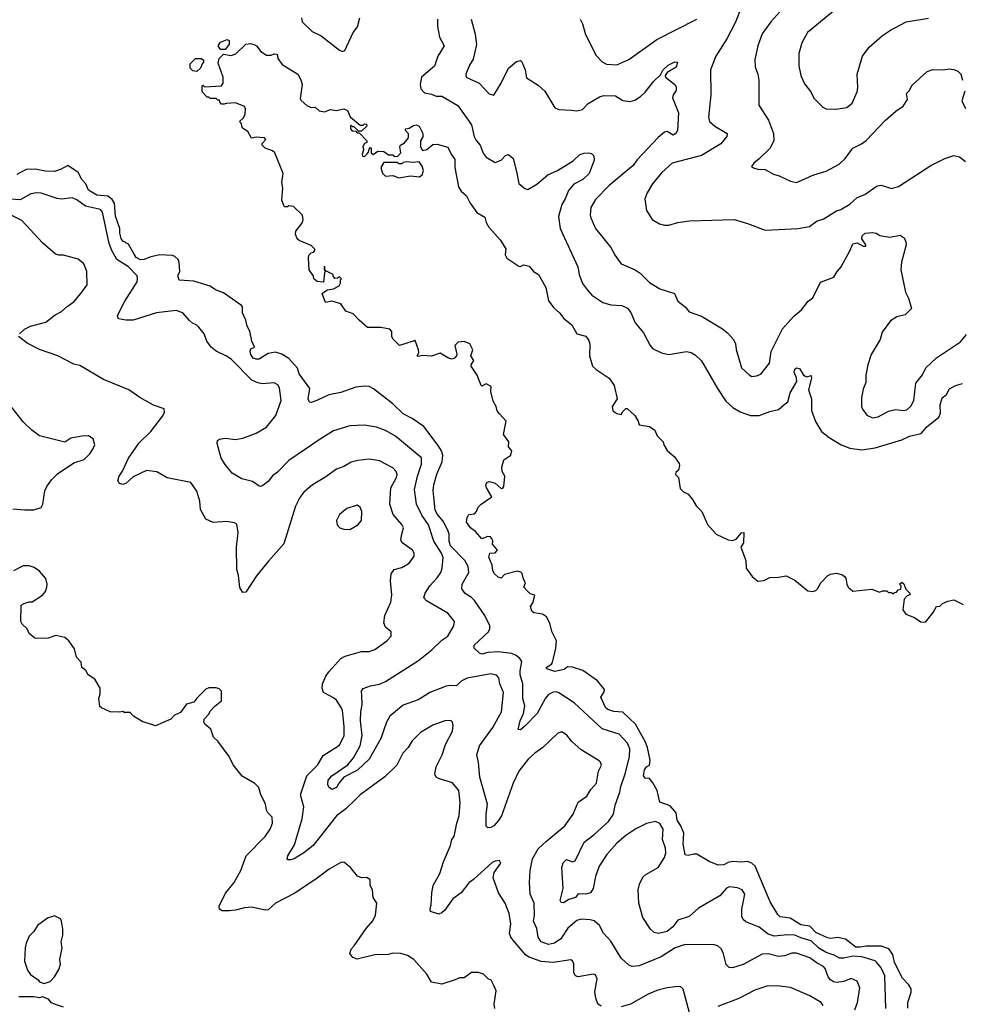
# Model space of a CAD drawing. Extents: x 1678431 to 1860718, y 384618 to 522882.
# Tile 456 of 473: x 1808341 to 1814693, y 487573 to 494212. Entities that reach past the tile are written whole.
import ezdxf

# ---------------------------------------------------------------- set-up
doc = ezdxf.new("R2010")
doc.units = 0

msp = doc.modelspace()

# ---------------------------------------------------------------- linework, layer by layer
at = {"layer": '0CON10XD'}
for points in [[(1813203.3, 494293.3), (1813165.5, 494195), (1813107.1, 494082.9), (1813032.2, 493965), (1812996.7, 493875), (1812998.1, 493705), (1812982.9, 493555), (1812989.2, 493525), (1813026.2, 493495), (1813109.2, 493445), (1813105.8, 493425), (1813065, 493374.4), (1812935, 493295.6), (1812738, 493245), (1812665, 493179.2), (1812604.2, 493105), (1812568.8, 493045), (1812554, 493005), (1812563.8, 492925), (1812603.8, 492865), (1812653.3, 492835), (1812685, 492827.1), (1812715, 492827.5), (1812775, 492844.3), (1812855, 492855.6), (1813155, 492864), (1813245, 492838.8), (1813365, 492792), (1813585.8, 492804.2), (1813662.7, 492817.3), (1813715, 492856), (1813755, 492868), (1813845, 492924), (1813875, 492932.9), (1813935, 492968), (1813985, 493013.3), (1814035, 493034.3), (1814118.3, 493091.7), (1814147.2, 493097.2), (1814215, 493074), (1814263, 493087), (1814481.7, 493228.3), (1814575, 493276), (1814635, 493296), (1814675, 493288), (1814715, 493256.2)], [(1813463.9, 494266.1), (1813402.4, 494197.6), (1813345, 494116.2), (1813314.3, 494035), (1813294.1, 493944.1), (1813296, 493895), (1813314.3, 493845), (1813321.4, 493805), (1813322.5, 493635), (1813385.8, 493535), (1813420.8, 493445), (1813422, 493395), (1813395.6, 493344.4), (1813325, 493273.3), (1813287.5, 493245), (1813272.5, 493222.5), (1813285, 493212.5), (1813315, 493203.8), (1813365, 493202), (1813420.9, 493170.9), (1813459.7, 493159.7), (1813535, 493122.9), (1813575.8, 493114.2), (1813693.4, 493166.6), (1813775, 493190), (1813862.1, 493237.9), (1813904.2, 493275)], [(1813825, 494270), (1813649.2, 494125), (1813611.4, 494055), (1813590.8, 493985), (1813590.3, 493900.3), (1813604, 493835), (1813628.8, 493778.8), (1813671.2, 493725), (1813693.2, 493683.2), (1813753, 493623), (1813775, 493612), (1813841.7, 493608.3), (1813915, 493620.8), (1813951.7, 493648.3), (1813984.4, 493725.6), (1813989.4, 493755), (1813984.4, 493845), (1814019.2, 493965), (1814065, 494026), (1814154.6, 494105.4), (1814207.9, 494142.1), (1814315, 494197.5), (1814465, 494222.9)], [(1810240.8, 494225), (1810245, 494197.5), (1810312.7, 494132.7), (1810372.3, 494102.3), (1810495, 494006.7), (1810515, 493996.7), (1810532.5, 494005), (1810588.8, 494125), (1810616.8, 494163.2), (1810633.3, 494225)], [(1811156.2, 494215), (1811156, 494165), (1811170.8, 494095), (1811201.2, 494035), (1811158.9, 493965), (1811135, 493898), (1811048.9, 493825), (1811039.2, 493775), (1811044.3, 493745), (1811068.1, 493718.1), (1811115, 493710), (1811147, 493697), (1811185, 493695.5), (1811292.7, 493632.7), (1811385, 493503.8), (1811403.4, 493423.4), (1811416.8, 493396.8), (1811444.2, 493365), (1811465, 493311.2), (1811485, 493284), (1811545, 493248), (1811585, 493264), (1811615, 493296.2), (1811635, 493302), (1811665.7, 493275), (1811687.9, 493187.9), (1811705, 493106.7), (1811743.9, 493073.9), (1811765, 493066.2), (1811825, 493102), (1811898.8, 493165), (1811964.5, 493195.5), (1812069.7, 493260.3), (1812115, 493302.5), (1812145, 493312.5), (1812175, 493314.2), (1812195, 493310.8), (1812210.8, 493295), (1812212.5, 493265), (1812178.9, 493175), (1812135, 493135.6), (1812075, 493102.5), (1812038.6, 493061.4), (1812017.5, 493005), (1811993.5, 492966.5), (1811971.9, 492885), (1811982.2, 492805), (1812102.2, 492545), (1812110.5, 492495), (1812133.8, 492433.8), (1812167.9, 492387.9), (1812195.5, 492355.5), (1812271.2, 492305), (1812325, 492288.6), (1812397.5, 492285), (1812437.5, 492267.5), (1812458.2, 492238.2), (1812487.5, 492167.5), (1812545, 492100.8), (1812590, 492015), (1812606.2, 491995), (1812666.5, 491966.5), (1812715, 491955.5), (1812835, 491974.4), (1812865, 491967.1), (1812895, 491949.4), (1812935, 491912), (1813043.1, 491725), (1813100.2, 491640.2), (1813147.6, 491597.6), (1813195, 491567.5), (1813265, 491543.3), (1813325, 491543.8), (1813395, 491570), (1813455, 491583.8), (1813499.1, 491620.9), (1813517.1, 491635), (1813532.8, 491697.2), (1813577.5, 491772.5), (1813576.2, 491796.2), (1813559.2, 491835), (1813564.4, 491855.6), (1813576.1, 491863.9), (1813595, 491859.2), (1813619.6, 491819.6), (1813635, 491807.8), (1813645, 491804.4), (1813675, 491812.5), (1813676.2, 491795), (1813656.2, 491716.2), (1813677.1, 491655), (1813676.8, 491576.8), (1813703.2, 491503.2), (1813745, 491436.2), (1813795.6, 491395.6), (1813876.7, 491345), (1813935, 491323.5), (1814015, 491312.1), (1814105.4, 491324.6), (1814285, 491378.1), (1814336.7, 491405), (1814415, 491420.8), (1814453.9, 491466.1), (1814535, 491532.5), (1814545, 491560)], [(1811382.5, 494215), (1811409.6, 494115), (1811418.8, 494045), (1811396.9, 493945), (1811372, 493905), (1811346.7, 493845), (1811350, 493825), (1811437.1, 493785), (1811505, 493712.5), (1811535, 493704), (1811585.6, 493785), (1811635, 493886), (1811689.5, 493930.5), (1811715, 493937.5), (1811725, 493927.5), (1811747.5, 493875), (1811755, 493820), (1811835, 493770), (1811880.6, 493730.6), (1811947.3, 493617.3), (1811975, 493605.8), (1812058, 493602), (1812095, 493597.1), (1812133.1, 493606.9), (1812172.7, 493647.3), (1812247.8, 493692.2), (1812278.2, 493701.8), (1812355, 493699.1), (1812405, 493667.5), (1812455, 493661.1), (1812485, 493670), (1812525, 493694.5), (1812555, 493724.4), (1812615, 493798.6), (1812659.2, 493840.8), (1812675, 493872.5), (1812711.2, 493905), (1812755, 493928), (1812772.5, 493925), (1812765, 493892.5), (1812703.6, 493856.4), (1812690, 493835), (1812693.6, 493823.6), (1812756.7, 493775), (1812765, 493760), (1812763.8, 493735), (1812743.3, 493705), (1812740, 493685), (1812780, 493585), (1812772.9, 493465), (1812762.5, 493445), (1812745, 493434.5), (1812705, 493458.8), (1812685, 493453.8), (1812642.7, 493417.3), (1812499.5, 493265), (1812475, 493228.5), (1812313.1, 493095), (1812220.2, 492999.8), (1812190.6, 492945), (1812185.6, 492895), (1812188.6, 492875), (1812220.8, 492805), (1812323.8, 492675), (1812353, 492623), (1812395, 492566.2), (1812489.2, 492525), (1812522.4, 492502.4), (1812585, 492439.2), (1812655, 492398), (1812752.5, 492365), (1812776.7, 492315), (1812825, 492276.7), (1812852.7, 492242.7), (1812935, 492213.8), (1813077.6, 492127.6), (1813110.9, 492100.9), (1813151.2, 492055), (1813165, 492027.5), (1813168.3, 491988.3), (1813205.8, 491865), (1813256.6, 491816.6), (1813275, 491807.1), (1813305, 491810), (1813335, 491822.5), (1813393.4, 491896.6), (1813405.4, 491975), (1813481.7, 492128.3), (1813557.2, 492212.7), (1813608.5, 492255), (1813655, 492314.4), (1813685, 492336), (1813738.2, 492441.8), (1813828.2, 492475), (1813849.5, 492515), (1813875.7, 492545), (1813936, 492654), (1813955, 492700.8), (1813985, 492707.8), (1814025, 492684.3), (1814042.5, 492685), (1814043.3, 492695), (1814016.9, 492735), (1814017.1, 492755), (1814038.2, 492771.8), (1814087.9, 492777.9), (1814113, 492773), (1814137.5, 492757.5), (1814205, 492746.2), (1814275, 492758.8), (1814301.2, 492741.2), (1814313.3, 492715), (1814314, 492695), (1814282.6, 492577.4), (1814279.4, 492525), (1814310.8, 492375), (1814331.2, 492335), (1814350, 492265), (1814307, 492223), (1814251.2, 492208.8), (1814208.3, 492181.7), (1814152, 492105), (1814138.8, 492055), (1814078.8, 491955), (1814056.2, 491885), (1814043.3, 491815), (1814043.8, 491765), (1814025, 491720), (1814013.8, 491665), (1814013.9, 491603.9), (1814020, 491585), (1814050, 491545), (1814087.3, 491527.3), (1814125, 491534.4), (1814195, 491573.3), (1814245, 491584.4), (1814295, 491576.7), (1814318, 491582), (1814345, 491606.7), (1814366.2, 491645), (1814378.6, 491761.4), (1814425, 491816.9), (1814448.2, 491865), (1814518.8, 491931.2), (1814680.9, 492039.1), (1814720.3, 492089.7)], [(1812118.8, 494215), (1812133.8, 494185), (1812152.7, 494112.7), (1812225, 493970), (1812265, 493928.8), (1812295, 493912.5), (1812365, 493907.1), (1812445, 493942.5), (1812635, 494078.1), (1812905, 494215.6)], [(1809725, 494010), (1809695, 494010), (1809677.5, 494035), (1809695, 494060), (1809739.3, 494079.3), (1809751.7, 494071.7), (1809753, 494047), (1809725, 494010)], [(1814325, 487547.5), (1814325.6, 487585), (1814348.4, 487655), (1814347.7, 487677.7), (1814333.6, 487705), (1814290, 487750), (1814237, 487855), (1814225, 487910), (1814197.4, 487947.4), (1814145, 487964.4), (1814045, 487965.6), (1814005, 487957.5), (1813975, 487959), (1813905, 488012.4), (1813855, 488024.7), (1813805, 488017.5), (1813785, 488021.3), (1813705, 488056.4), (1813665, 488099), (1813605, 488108), (1813533.8, 488153.8), (1813465, 488163.6), (1813449.3, 488179.3), (1813398.9, 488265), (1813296.7, 488505), (1813275, 488524.2), (1813245, 488536.5), (1813205, 488530.9), (1813145, 488535.7), (1813115, 488529.8), (1813085, 488513.2), (1813048.6, 488511.4), (1812986.1, 488535), (1812905, 488584.6), (1812883.8, 488586.2), (1812845, 488575.7), (1812825, 488580.8), (1812812, 488655), (1812816.8, 488726.8), (1812796.1, 488776.1), (1812771.6, 488815), (1812764, 488865), (1812725, 488910.6), (1812655.2, 488935.2), (1812637.1, 489015), (1812607.4, 489067.4), (1812585.3, 489095.3), (1812555, 489098), (1812543.6, 489113.6), (1812550.8, 489155), (1812565, 489173.8), (1812584.1, 489185.9), (1812590.3, 489220.3), (1812572.4, 489305), (1812556.1, 489346.1), (1812491, 489461), (1812405, 489542.9), (1812345, 489547.3), (1812305, 489560.9), (1812287.8, 489575), (1812256.7, 489645), (1812279.5, 489680.5), (1812282, 489695), (1812235, 489754), (1812136.7, 489825), (1812065, 489847.1), (1812031.7, 489848.3), (1812008.8, 489831.2), (1811948, 489818), (1811892.5, 489835), (1811887.5, 489845), (1811924.2, 489865.8), (1811932.3, 489877.7), (1811953.3, 489975), (1811957.5, 490025), (1811927, 490087), (1811913.2, 490143.2), (1811891.2, 490185), (1811864.5, 490204.5), (1811805, 490212.9), (1811791.2, 490225), (1811783.3, 490255), (1811798.8, 490281.2), (1811812.5, 490332.5), (1811780.8, 490340.8), (1811765.8, 490355.8), (1811737.5, 490385), (1811750, 490415), (1811735, 490440), (1811727, 490477), (1811717.7, 490487.7), (1811695, 490494.2), (1811608.3, 490471.7), (1811585, 490447.5), (1811565, 490452.5), (1811540, 490475), (1811528.8, 490495), (1811523.8, 490535), (1811502.3, 490587.7), (1811510, 490615), (1811545, 490616.7), (1811560, 490635), (1811527.5, 490675), (1811530, 490695), (1811522.5, 490715), (1811512.5, 490725), (1811495, 490728), (1811455, 490712.5), (1811411.4, 490761.4), (1811378.8, 490785), (1811352, 490825), (1811356.2, 490855), (1811367.5, 490875), (1811405, 490880), (1811420, 490895), (1811430, 490925), (1811450, 490945), (1811522.5, 490995), (1811486.7, 491055), (1811482, 491075), (1811488.8, 491091.2), (1811505, 491098), (1811545, 491086.7), (1811585, 491050), (1811596.4, 491053.6), (1811602.5, 491065), (1811610, 491135), (1811592.5, 491165), (1811588.8, 491195), (1811603.3, 491245), (1811650, 491275), (1811657.5, 491305), (1811635, 491332.5), (1811637.1, 491365), (1811600, 491415), (1811618.8, 491505), (1811574.5, 491554.5), (1811558.8, 491575), (1811552.5, 491605), (1811530.8, 491640.8), (1811516.2, 491705), (1811518.3, 491738.3), (1811485, 491757.5), (1811455, 491740), (1811450, 491745), (1811423.3, 491815), (1811382.5, 491875), (1811382.5, 491885), (1811400, 491915), (1811380, 491945), (1811393.3, 491985), (1811375, 492026.7), (1811335, 492043.3), (1811295, 492037.5), (1811272.5, 492015), (1811286.1, 491956.1), (1811283.8, 491945), (1811270.5, 491929.5), (1811256.1, 491923.9), (1811229.3, 491929.3), (1811175, 491962.5), (1811115.9, 491944.1), (1811055, 491947.5), (1811025, 491940), (1811020, 491945), (1811030, 491965), (1811027.5, 491985), (1811005, 492050), (1810900, 492015), (1810855, 492060), (1810847.5, 492075), (1810849.2, 492109.2), (1810835.7, 492125.7), (1810773.6, 492136.4), (1810685, 492136.2), (1810627.5, 492185), (1810588.8, 492228.8), (1810537.6, 492247.6), (1810505, 492296.7), (1810445, 492313.8), (1810402.5, 492305), (1810380, 492365), (1810390, 492375), (1810415, 492390), (1810455, 492397.5), (1810493, 492417), (1810502.5, 492435), (1810502.5, 492457.5), (1810510, 492465), (1810495, 492477.5), (1810481.7, 492468.3), (1810465, 492467.5), (1810452.5, 492485), (1810452.5, 492495), (1810400, 492520), (1810395, 492550), (1810393, 492527), (1810400, 492515), (1810393.9, 492506.1), (1810388.3, 492441.7), (1810345, 492447.5), (1810322.5, 492465), (1810321.7, 492481.7), (1810292.5, 492525), (1810287.5, 492605), (1810290, 492625), (1810305, 492640), (1810320, 492645), (1810330, 492655), (1810330, 492665), (1810305, 492690), (1810223, 492723), (1810210, 492735), (1810200, 492765), (1810202.5, 492785), (1810245.9, 492844.1), (1810251.2, 492865), (1810246.2, 492895), (1810185, 492953.3), (1810155, 492957.5), (1810145, 492950), (1810125, 492950), (1810117.5, 492965), (1810107.5, 492995), (1810113.8, 493075), (1810106.2, 493115), (1810115.7, 493175), (1810059.2, 493315), (1810045, 493328), (1809995, 493346.2), (1809974, 493365), (1809975, 493377.5), (1809998.8, 493405), (1809990, 493415), (1809935, 493420.6), (1809903.5, 493413.5), (1809877.2, 493457.2), (1809841.7, 493481.7), (1809833.6, 493513.6), (1809822.5, 493525), (1809848.9, 493551.1), (1809860, 493575), (1809861.7, 493611.7), (1809855, 493627.5), (1809795, 493651.2), (1809732.5, 493647.5), (1809718.3, 493641.7), (1809701.7, 493641.7), (1809690, 493655), (1809688.3, 493668.3), (1809675, 493670), (1809665, 493680), (1809625, 493680), (1809615, 493690), (1809605, 493690), (1809570, 493725), (1809570, 493765), (1809575, 493770), (1809585, 493760), (1809700, 493765), (1809712.5, 493785), (1809712.5, 493825), (1809678.3, 493918.3), (1809685, 493950), (1809715, 493980), (1809765, 493970), (1809797.7, 493982.3), (1809865, 494046.7), (1809895, 494051.2), (1809920, 494045), (1809936, 494036), (1809965, 493997.5), (1810005, 493972.5), (1810035, 493972.5), (1810055, 493982.5), (1810075, 493980), (1810080, 493950), (1810109.1, 493909.1), (1810214, 493845), (1810235, 493806.7), (1810244.2, 493775), (1810230.7, 493680.7), (1810237, 493667), (1810275, 493632.5), (1810305, 493620), (1810331.7, 493621.7), (1810358.3, 493598.3), (1810395, 493590), (1810435, 493607.5), (1810475, 493600), (1810525, 493611.2), (1810549.5, 493599.5), (1810567, 493557), (1810635, 493500), (1810655, 493500), (1810665, 493510), (1810678.3, 493508.3), (1810680, 493495), (1810645, 493460), (1810625, 493460), (1810595, 493490), (1810585, 493490), (1810575, 493500), (1810570, 493495), (1810570, 493475), (1810581.7, 493461.7), (1810605, 493460), (1810615, 493450), (1810628.3, 493448.3), (1810680, 493395), (1810680, 493385), (1810663.6, 493376.4), (1810653.9, 493356.1), (1810656.7, 493335), (1810647.5, 493305), (1810651.7, 493291.7), (1810665, 493290), (1810683, 493307), (1810691.7, 493318.3), (1810695, 493340), (1810705, 493350), (1810710, 493345), (1810710, 493315), (1810723, 493303), (1810753.8, 493326.2)], [(1809535, 493862.5), (1809508.3, 493868.3), (1809490, 493885), (1809490, 493915), (1809525, 493950), (1809565, 493950), (1809578.3, 493938.3), (1809580, 493925), (1809570, 493915), (1809560, 493885), (1809535, 493862.5)], [(1813904.2, 493275), (1813954.5, 493345.5), (1814014.6, 493375.4), (1814045, 493398), (1814175, 493534), (1814245, 493596.2), (1814295, 493630), (1814322.5, 493675), (1814317.5, 493715), (1814336.7, 493735), (1814351.7, 493768.3), (1814455, 493863.3), (1814495, 493876), (1814565, 493874), (1814605, 493880), (1814636.1, 493876.1), (1814662.5, 493865), (1814683.6, 493843.6), (1814693.3, 493805)], [(1814709.3, 493730.7), (1814690, 493665), (1814715, 493612.5)], [(1810753.8, 493326.2), (1810795, 493322.5), (1810825, 493300), (1810855, 493300), (1810865, 493290), (1810888.3, 493291.7), (1810910, 493315), (1810902.5, 493355), (1810907.5, 493365), (1810935, 493382.5), (1810960, 493415), (1810961.7, 493441.7), (1810940, 493465), (1810940, 493475), (1810965, 493480), (1810995, 493498.8), (1811015, 493503.8), (1811033.3, 493495), (1811057.5, 493445), (1811057, 493423), (1811042.5, 493395), (1811042.5, 493355), (1811055, 493330), (1811085, 493337.5), (1811125, 493370), (1811155, 493372.5), (1811225, 493352), (1811250, 493300), (1811272.3, 493272.3), (1811272.9, 493215), (1811296.7, 493085), (1811316, 493056), (1811350.8, 493025), (1811375.8, 492975), (1811421.4, 492911.4), (1811475, 492880), (1811484.2, 492845), (1811502, 492812), (1811578.8, 492728.8), (1811617, 492667), (1811613, 492627), (1811622.5, 492605), (1811705, 492550), (1811715, 492548.8), (1811735, 492560), (1811775, 492550), (1811804, 492514), (1811836, 492495), (1811887.3, 492407.3), (1811905.4, 492315.4), (1811939.1, 492269.1), (1811978.6, 492235), (1812007.2, 492197.2), (1812060.8, 492155), (1812096.2, 492095), (1812155, 492078), (1812175, 492048.8), (1812182, 492025), (1812180, 491945), (1812200.8, 491875), (1812225, 491852.5), (1812312.5, 491795), (1812346.7, 491745), (1812366, 491655), (1812334, 491605), (1812338.8, 491575), (1812365, 491556.7), (1812395, 491550), (1812405, 491570), (1812425, 491590), (1812435, 491590), (1812485, 491542.5), (1812507.5, 491505), (1812515, 491480), (1812585, 491468.8), (1812620, 491445), (1812636.4, 491406.4), (1812677.5, 491365), (1812682.5, 491345), (1812705, 491307.5), (1812752.5, 491265), (1812785, 491220), (1812787.5, 491205), (1812780, 491175), (1812761.7, 491158.3), (1812760, 491145), (1812780, 491125), (1812791.7, 491051.7), (1812815, 491027.5), (1812845, 491012.5), (1812875.8, 490975.8), (1812898.8, 490935), (1812936.7, 490895), (1812975, 490807.5), (1813033.4, 490743.4), (1813115, 490704), (1813145, 490700), (1813170, 490710), (1813205, 490752.5), (1813220, 490755), (1813217.5, 490685), (1813200, 490655), (1813233.3, 490565), (1813236.7, 490515), (1813277, 490457), (1813315, 490426.7), (1813355, 490430), (1813395, 490450), (1813455, 490452.5), (1813505, 490462), (1813565, 490433.8), (1813651.7, 490361.7), (1813685, 490356.7), (1813706.1, 490363.9), (1813717.5, 490375), (1813740, 490415), (1813785, 490462.5), (1813805, 490472.5), (1813845, 490480), (1813885, 490470), (1813898.3, 490458.3), (1813907, 490447), (1813913.8, 490405), (1813923.8, 490385), (1813955, 490358.1), (1814083, 490373), (1814135, 490352.5), (1814155, 490360), (1814185, 490360), (1814195, 490350), (1814215, 490350), (1814225, 490340), (1814235, 490350), (1814248.3, 490351.7), (1814261.7, 490368.3), (1814278.3, 490371.7), (1814280, 490395), (1814270, 490405), (1814285, 490420), (1814298.3, 490408.3), (1814311.7, 490371.7), (1814330, 490355), (1814340, 490345), (1814340, 490335), (1814321.7, 490328.3), (1814300, 490305), (1814293, 490233), (1814313, 490203), (1814371.7, 490181.7), (1814413, 490153), (1814445, 490150), (1814497.5, 490215), (1814520, 490255), (1814541.7, 490258.3), (1814560, 490275), (1814595, 490292.5), (1814635, 490300), (1814699.3, 490269.3)], [(1814177.1, 487545), (1814169.7, 487765), (1814145, 487818.9), (1814115, 487856.7), (1814105, 487865.4), (1814015, 487894.3), (1813955, 487896.8), (1813895, 487883.6), (1813865, 487884.5), (1813828.9, 487905), (1813775, 487923.1), (1813725, 487951.9), (1813675, 488000.4), (1813605, 488020.5), (1813565, 488040), (1813515, 488042.1), (1813425, 488032.2), (1813385, 488045.3), (1813325, 488094.4), (1813235, 488129.2), (1813215.6, 488145.6), (1813208.1, 488165), (1813206.4, 488215), (1813227.1, 488315), (1813210, 488345), (1813178.6, 488358.6), (1813125, 488366), (1813103, 488357), (1813058, 488305), (1812915, 488220.6), (1812852.2, 488165), (1812775, 488140), (1812741.5, 488095), (1812705, 488063.1), (1812645, 488049.6), (1812616.6, 488056.6), (1812590.7, 488080.7), (1812539.1, 488159.1), (1812513.9, 488255), (1812508.5, 488345), (1812516.4, 488383.6), (1812539.5, 488430.5), (1812561.1, 488448.9), (1812642.9, 488495), (1812686.9, 488563.1), (1812695.5, 488595), (1812692.5, 488625), (1812673.1, 488685), (1812677.8, 488755), (1812655, 488792.5), (1812625, 488805.7), (1812565, 488792.9), (1812493.8, 488756.2), (1812425, 488710.6), (1812365, 488660.8), (1812297.8, 488582.2), (1812245.6, 488505), (1812220.6, 488435), (1812204.2, 488355), (1812188, 488325), (1812155, 488316.4), (1812105, 488317.5), (1812086.7, 488293.3), (1812040.9, 488279.1), (1812005, 488256.7), (1811990.7, 488260.7), (1811983.6, 488273.6), (1812003.3, 488355), (1811994.5, 488495), (1812002.8, 488527.2), (1812025, 488550), (1812065, 488534), (1812085, 488540), (1812144.3, 488665.7), (1812212.1, 488717.9), (1812308.1, 488805), (1812341.9, 488855), (1812352.9, 488915), (1812385.8, 489004.2), (1812392.7, 489042.7), (1812423.4, 489135), (1812449.4, 489245), (1812452.9, 489295), (1812436.9, 489335), (1812380, 489395), (1812265, 489430), (1812077.5, 489605), (1811975, 489672.2), (1811955, 489679.4), (1811935, 489677.8), (1811905, 489662.9), (1811885, 489638), (1811828.8, 489535), (1811745, 489448.6), (1811715, 489424), (1811700, 489425), (1811713.1, 489485), (1811736.4, 489533.6), (1811743.8, 489585), (1811732.2, 489635), (1811730.3, 489735), (1811714.2, 489795), (1811712.7, 489822.7), (1811724, 489884), (1811710.5, 489905), (1811685.5, 489925), (1811657.6, 489937.6), (1811565, 489949.1), (1811495, 489945.7), (1811454.3, 489934.3), (1811439.7, 489939.8), (1811402.9, 489975), (1811404.4, 489995), (1811500, 490085), (1811509.1, 490105), (1811508.2, 490125), (1811474.2, 490195), (1811405.5, 490295.5), (1811385, 490317.1), (1811342.8, 490342.7), (1811319.5, 490375), (1811322.9, 490405), (1811366.4, 490485), (1811362.7, 490525), (1811339.6, 490565), (1811244.4, 490665), (1811235.7, 490695), (1811235.3, 490745), (1811223.8, 490775), (1811195, 490830.4), (1811156.2, 490876.2), (1811140.8, 490905), (1811131.5, 490991.5), (1811126.9, 491036.9), (1811130.9, 491075), (1811152.6, 491147.4), (1811188.5, 491231.5), (1811191.6, 491275), (1811183.3, 491305), (1811161.5, 491341.5), (1811065, 491470), (1810985, 491524), (1810924.5, 491555), (1810855, 491621.8), (1810725, 491722.2), (1810695, 491738.9), (1810665, 491741.5), (1810605, 491734.4), (1810505, 491699.1), (1810425, 491683.3), (1810344, 491644), (1810305, 491632), (1810294, 491634), (1810284.3, 491655), (1810295.5, 491725.5), (1810224.6, 491825), (1810212.1, 491862.1), (1810155, 491926.9), (1810106.9, 491956.9), (1810065, 491969.2), (1810015, 491961.5), (1809955, 491923.3), (1809935, 491922.7), (1809915, 491930.5), (1809897.7, 491955), (1809893.4, 491976.6), (1809898.3, 491991.7), (1809923.3, 492005), (1809905.5, 492045), (1809892.2, 492112.2), (1809874.2, 492145), (1809865.6, 492185), (1809842.5, 492235), (1809841.1, 492275), (1809835.6, 492285), (1809715, 492369.5), (1809660.9, 492390.9), (1809625, 492416.2), (1809515, 492448.1), (1809415.7, 492455.7), (1809407.1, 492485), (1809418.9, 492515), (1809416.1, 492575), (1809407.7, 492595), (1809385.9, 492615.9), (1809371.5, 492621.5), (1809283.5, 492626.5), (1809218.6, 492611.4), (1809178.8, 492595), (1809155, 492593.2), (1809125, 492609.1), (1809111.5, 492631.5), (1809075, 492697.8), (1809035, 492718.9), (1809025, 492735.8), (1809015, 492773.3), (1809015.4, 492805), (1808986.3, 492886.3), (1808979.3, 492975), (1808965, 492999.3), (1808935, 493021.9), (1808859.5, 493029.5), (1808805, 493062.4), (1808786.1, 493106.1), (1808760.5, 493135), (1808735, 493182.2), (1808665, 493228.8), (1808615, 493201.5), (1808575, 493189.1), (1808515, 493190.4), (1808445, 493203.8), (1808385, 493202.1), (1808321.5, 493168.5)], [(1810895, 493146.7), (1810975, 493158.8), (1811035, 493153.3), (1811053.6, 493166.4), (1811062.5, 493195), (1811053.6, 493223.6), (1811033, 493253), (1810995, 493248.8), (1810945, 493252.5), (1810925, 493250), (1810915, 493240), (1810895, 493240), (1810885, 493250), (1810795, 493250), (1810773.6, 493216.4), (1810786.4, 493176.4), (1810805, 493157.5), (1810855, 493162.5), (1810895, 493146.7)], [(1811567.1, 488812.9), (1811535, 488776.2), (1811515.6, 488764.4), (1811495, 488763.8), (1811484.2, 488774.2), (1811484.5, 488855), (1811492.2, 488922.2), (1811441.6, 489105), (1811433.6, 489203.6), (1811421.5, 489255), (1811438.5, 489315), (1811529.6, 489440.4), (1811587.8, 489545), (1811601.5, 489675), (1811576.7, 489735), (1811569.2, 489775), (1811553.4, 489793.4), (1811515, 489801.4), (1811357.2, 489772.8), (1811315, 489752.1), (1811285, 489721.1), (1811245, 489723.5), (1811215, 489717.3), (1811105.3, 489674.7), (1811073.8, 489656.2), (1811025, 489626.2), (1810925, 489590), (1810835.4, 489515), (1810811.5, 489475), (1810773.5, 489365), (1810696.4, 489225), (1810617.4, 489152.6), (1810525.8, 489104.2), (1810492.8, 489067.2), (1810475, 489034.4), (1810445, 489020.8), (1810425, 489037.5), (1810416.5, 489055), (1810420, 489085), (1810445, 489112.9), (1810551.7, 489188.3), (1810590, 489235), (1810635.3, 489315), (1810649.7, 489385), (1810638.4, 489485), (1810639.2, 489545), (1810648.8, 489595), (1810646.2, 489655), (1810644.4, 489685), (1810656.4, 489703.6), (1810705, 489720.5), (1810765, 489731.8), (1810805, 489749.5), (1811028.5, 489891.5), (1811117.7, 489962.3), (1811185, 490029.4), (1811225, 490054.4), (1811267.1, 490125), (1811270, 490155), (1811225, 490210), (1811082.8, 490292.8), (1811064.5, 490314.5), (1811072.9, 490345), (1811105.6, 490395), (1811155, 490448.6), (1811179.5, 490485), (1811188.8, 490515), (1811193.6, 490585), (1811182.8, 490615), (1811132.2, 490695), (1811094.7, 490805), (1811050.2, 490870.2), (1811013.8, 490945), (1811002, 491045), (1811020.8, 491135), (1811048.2, 491215), (1811048.3, 491258.3), (1810873.8, 491403.8), (1810805, 491441.9), (1810744.3, 491464.3), (1810665, 491477.1), (1810565, 491472.9), (1810455, 491439.4), (1810365, 491384.4), (1810155, 491239.4), (1810078.3, 491161.7), (1810045, 491135.8), (1810015, 491097.5), (1809979.7, 491070.3), (1809965, 491064), (1809955, 491067.5), (1809908.5, 491098.5), (1809836.8, 491116.8), (1809772.5, 491155), (1809725, 491212), (1809699.4, 491255), (1809671.2, 491355), (1809673.3, 491375), (1809686.1, 491383.9), (1809725, 491390.8), (1809795, 491381.4), (1809845, 491391.1), (1809935, 491423.1), (1810004.2, 491465), (1810067.6, 491542.4), (1810103.3, 491645), (1810090.9, 491730.9), (1810079.2, 491749.2), (1810055, 491763.1), (1809975, 491756.9), (1809945, 491762.7), (1809905, 491780.5), (1809765, 491922.9), (1809735, 491944.2), (1809665, 491976), (1809631.2, 492005), (1809601.2, 492045), (1809583.6, 492093.6), (1809548.3, 492138.3), (1809535, 492153.3), (1809505, 492166.7), (1809485, 492183.8), (1809440, 492235), (1809395, 492250.8), (1809263.6, 492236.4), (1809105, 492185.7), (1809055, 492185.8), (1809006.1, 492196.1), (1809000, 492215), (1809008.6, 492235), (1809049.4, 492315), (1809131.4, 492445), (1809135.7, 492465), (1809131.9, 492485), (1809075, 492546.2), (1808996.2, 492595), (1808962.6, 492655), (1808943.4, 492703.4), (1808898.2, 492915), (1808885, 492933.1), (1808785, 492954.6), (1808725, 492997.5), (1808695, 493010.6), (1808625, 493000.9), (1808593, 493007), (1808485, 493042.2), (1808455, 493045.5), (1808415, 493038.2), (1808342.9, 492997.1), (1808275, 493002.6)], [(1808340, 492095), (1808373.3, 492125), (1808412.5, 492145), (1808517, 492173), (1808578.9, 492221.1), (1808623.3, 492245), (1808661.7, 492278.3), (1808705, 492310), (1808753.8, 492365), (1808796.2, 492425), (1808793.8, 492515), (1808773.3, 492565), (1808735, 492596.7), (1808635, 492623.8), (1808605, 492624), (1808581.7, 492631.7), (1808495, 492708), (1808355, 492858), (1808265, 492903.6)], [(1812259.7, 487559.7), (1812235.7, 487575.7), (1812222.2, 487615), (1812217.1, 487657.1), (1812231.4, 487745), (1812222, 487772), (1812206, 487776), (1812105, 487759.2), (1812085.9, 487765.9), (1812076, 487785), (1812074.3, 487845), (1812065, 487866.7), (1812055, 487873.8), (1811935, 487854.5), (1811855, 487861.8), (1811775, 487890.4), (1811751.8, 487905), (1811675, 487993.3), (1811650.6, 488025), (1811641.1, 488051.1), (1811651.4, 488115), (1811640, 488185), (1811612.2, 488255), (1811568.2, 488325), (1811530.4, 488425), (1811538.1, 488461.9), (1811583.8, 488525), (1811573.3, 488543.3), (1811545, 488539.2), (1811525, 488528.6), (1811399.2, 488415), (1811366.9, 488393.1), (1811315, 488324.3), (1811260, 488285), (1811203.8, 488205), (1811185, 488190), (1811165, 488182), (1811109.3, 488199.3), (1811106, 488215), (1811114.4, 488245), (1811117.8, 488325), (1811127.1, 488375), (1811172.5, 488455), (1811197, 488533), (1811243.5, 488645), (1811252.9, 488685), (1811267.8, 488705), (1811285.5, 488795), (1811301.8, 488845), (1811308.6, 488935), (1811300, 489015), (1811257.6, 489067.6), (1811162.5, 489095), (1811146.7, 489105), (1811138, 489125), (1811147.5, 489175), (1811186.9, 489255), (1811210.6, 489325), (1811257.1, 489415), (1811262, 489455), (1811255, 489477.5), (1811245.9, 489485.9), (1811205, 489484), (1811125, 489454.2), (1811041.2, 489405), (1810985, 489348.8), (1810957.5, 489305), (1810923.4, 489266.6), (1810882.5, 489185), (1810802, 489108), (1810635.4, 488984.6), (1810604.2, 488955), (1810538, 488892), (1810476.7, 488845), (1810317.5, 488645), (1810255, 488594.4), (1810190, 488555), (1810165, 488546.2), (1810147.5, 488547.5), (1810143.3, 488555), (1810148.8, 488575), (1810192.3, 488647.7), (1810245.2, 488824.8), (1810254.6, 488905), (1810233.5, 488985), (1810275, 489114.2), (1810346.5, 489185), (1810385, 489250.8), (1810495, 489321.1), (1810527.3, 489385), (1810526.3, 489446.4), (1810515.4, 489555), (1810507.5, 489575), (1810475, 489622.9), (1810455, 489640.6), (1810388, 489675), (1810378.9, 489705), (1810380.5, 489735), (1810403.9, 489786.1), (1810424.4, 489815), (1810505, 489904.2), (1810535, 489920.8), (1810645, 489951.4), (1810695, 489951.9), (1810733.3, 489965), (1810813.8, 490025), (1810843.3, 490055), (1810843.6, 490083.6), (1810805.9, 490115.9), (1810794, 490145), (1810800.8, 490195), (1810841.9, 490285), (1810847.8, 490335), (1810838.7, 490428.7), (1810843.1, 490475), (1810865, 490505.7), (1810915, 490519.4), (1810965, 490546.9), (1810999.4, 490595), (1810998.1, 490615), (1810987.5, 490635), (1810915, 490687.5), (1810908.8, 490705), (1810913.8, 490733.8), (1810926.7, 490786.7), (1810915, 490808.6), (1810856.7, 490875), (1810835.5, 490945), (1810842.9, 491055), (1810880.4, 491125), (1810884.4, 491145), (1810878.6, 491165), (1810855, 491189.4), (1810765, 491237.8), (1810695, 491248.8), (1810619.1, 491240.9), (1810575, 491228.1), (1810525, 491198.6), (1810475, 491180.8), (1810397.5, 491125), (1810313.7, 491076.3), (1810254.6, 491025.4), (1810228.9, 490991.1), (1810199.1, 490930.9), (1810121.3, 490678.7), (1810018.3, 490561.7), (1809937.4, 490462.6), (1809865, 490352.5), (1809845, 490348.8), (1809824.4, 490384.4), (1809815.6, 490465), (1809804.4, 490505), (1809800.8, 490655), (1809814, 490755), (1809805, 490810), (1809789.3, 490819.3), (1809735, 490828.8), (1809645, 490821.2), (1809595, 490843.3), (1809559.5, 490909.5), (1809554, 490965), (1809535, 491032.5), (1809495, 491091.2), (1809335, 491123.8), (1809265, 491163.3), (1809195, 491172), (1809105, 491130), (1809055, 491083.8), (1809035, 491078.8), (1809013.9, 491083.9), (1809002, 491105), (1809010.8, 491135), (1809032.9, 491167.1), (1809074.4, 491255), (1809125, 491330), (1809143.1, 491356.9), (1809224.2, 491435), (1809305, 491540), (1809316.7, 491565), (1809315, 491587.5), (1809242.9, 491612.9), (1809150, 491665), (1809076.8, 491716.8), (1808905.8, 491785.8), (1808745, 491881.2), (1808705, 491888.8), (1808597.5, 491945), (1808475, 491988), (1808391.7, 492031.7), (1808333.3, 492075)], [(1814545, 491560), (1814544.4, 491615), (1814557, 491663), (1814586, 491685), (1814607, 491723), (1814647.5, 491745), (1814695, 491760)], [(1808293.6, 490913.6), (1808375, 490906.7), (1808435, 490907.5), (1808485, 490922.5), (1808497.5, 490945), (1808510, 491035), (1808523.3, 491065), (1808555, 491110), (1808595, 491150), (1808705, 491223.3), (1808775, 491246.7), (1808813.3, 491285), (1808833.6, 491316.4), (1808846.2, 491345), (1808836.7, 491385), (1808805, 491406.2), (1808760, 491405), (1808685, 491390), (1808645, 491363.8), (1808475, 491406.2), (1808423.3, 491445), (1808365, 491500), (1808265.9, 491625.9)], [(1810565, 490774), (1810620, 490805), (1810643.9, 490836.1), (1810645.6, 490895.6), (1810634.1, 490924.1), (1810615, 490938.8), (1810545, 490915.8), (1810496.7, 490875), (1810476.7, 490835), (1810480, 490805), (1810497.5, 490785), (1810525, 490776.2), (1810565, 490774)], [(1811543.3, 487545), (1811537.5, 487575), (1811552.5, 487665), (1811537.5, 487695), (1811517.5, 487735), (1811497.5, 487745), (1811467, 487777), (1811433, 487787), (1811385, 487787.5), (1811335, 487752.5), (1811305, 487752.5), (1811275, 487737.5), (1811185, 487710), (1811115, 487723.3), (1811085, 487777.5), (1810997.5, 487875), (1810955, 487902.5), (1810910, 487915), (1810855, 487916.9), (1810825, 487908.6), (1810735, 487907.5), (1810615, 487876.7), (1810585, 487888.8), (1810566.2, 487915), (1810573.8, 487945), (1810595, 487966.7), (1810675.6, 488084.4), (1810721.2, 488135), (1810738.8, 488175), (1810747.5, 488255), (1810723, 488293), (1810717.5, 488345), (1810702.5, 488375), (1810701.7, 488411.7), (1810679.3, 488429.3), (1810645, 488426.7), (1810617.7, 488437.7), (1810570, 488495), (1810525, 488531.2), (1810505, 488528.8), (1810426.2, 488485), (1810345, 488422.9), (1810195, 488322.5), (1810065, 488255.8), (1810015, 488210), (1809995, 488207.5), (1809905, 488227.1), (1809855, 488224.4), (1809795, 488207.8), (1809755, 488204.3), (1809705, 488204), (1809686.7, 488215), (1809686, 488235), (1809726.8, 488323.2), (1809785, 488394), (1809830.8, 488475), (1809865.8, 488574.2), (1809996, 488705), (1810028, 488755), (1810043.3, 488795), (1810042.5, 488835), (1810013.6, 488863.6), (1810003, 488883), (1809996.7, 488925), (1809966.4, 488986.4), (1809952.5, 489035), (1809925, 489062.5), (1809840.7, 489110.7), (1809778.3, 489188.3), (1809752.5, 489245), (1809675, 489347.5), (1809647.5, 489375), (1809628.3, 489428.3), (1809590.7, 489460.7), (1809582.5, 489475), (1809583.9, 489496.1), (1809615, 489530), (1809625, 489550), (1809655, 489582.5), (1809701.7, 489618.3), (1809700, 489685), (1809685, 489700), (1809665, 489707.5), (1809615, 489707.5), (1809595, 489697.5), (1809533.6, 489636.4), (1809515, 489610), (1809465, 489597.5), (1809425, 489540), (1809385, 489522.5), (1809360, 489495), (1809255, 489450), (1809165, 489480), (1809107, 489517), (1809085, 489540), (1809045, 489540), (1809035, 489547.5), (1809015, 489542.5), (1808950, 489545), (1808891.7, 489571.7), (1808881.7, 489581.7), (1808873.3, 489635), (1808883, 489667), (1808882.5, 489705), (1808846.4, 489766.4), (1808802.5, 489795), (1808786.7, 489825), (1808760, 489845), (1808755, 489880), (1808723.9, 489913.9), (1808710.7, 489970.7), (1808672.5, 490025), (1808645, 490046.7), (1808585, 490060), (1808533, 490043), (1808455, 490040), (1808443, 490043), (1808403.6, 490073.6), (1808390, 490105), (1808357, 490137), (1808347.5, 490155), (1808350, 490265), (1808370, 490275), (1808405, 490287.5), (1808425, 490287.5), (1808495, 490332.5), (1808513.6, 490356.4), (1808523.8, 490385), (1808526.2, 490405), (1808516.7, 490445), (1808473.9, 490493.9), (1808437.7, 490517.7), (1808405, 490530), (1808365, 490528.8), (1808300, 490495)], [(1813968.5, 487535), (1813985.5, 487585), (1814002.2, 487685), (1813985, 487729.2), (1813945, 487746.5), (1813893.9, 487726.1), (1813845, 487719.6), (1813825, 487725.4), (1813805, 487737.5), (1813788.4, 487758.4), (1813769.6, 487815), (1813758.2, 487828.2), (1813715, 487850), (1813665, 487886.6), (1813575, 487918.8), (1813545, 487918.2), (1813495, 487900.8), (1813455, 487894.6), (1813385, 487912.5), (1813345, 487911.2), (1813215, 487841.1), (1813145, 487819.2), (1813122.1, 487822.1), (1813100.9, 487840.9), (1813083.6, 487913.6), (1813069.2, 487945), (1813045, 487968), (1813020, 487975), (1812825, 487975.6), (1812757.5, 487955), (1812664.3, 487894.3), (1812515, 487831.9), (1812468.6, 487828.6), (1812445, 487837.5), (1812395, 487884.2), (1812325, 487999.2), (1812275, 488053.8), (1812248, 488105), (1812212.5, 488135), (1812185, 488143.8), (1812125, 488146.5), (1812095, 488138.1), (1812035, 488085.7), (1811986.8, 488015), (1811945, 487984.6), (1811905, 487976), (1811855, 487995.5), (1811835.3, 488025.3), (1811824.6, 488085), (1811802.9, 488132.9), (1811809.1, 488175), (1811808.5, 488255), (1811781.8, 488315), (1811775.6, 488395), (1811781.4, 488475), (1811796.9, 488555), (1811835, 488620.8), (1811893.9, 488676.1), (1812015, 488776), (1812070, 488855), (1812104.5, 488935.5), (1812163.6, 488976.4), (1812189.3, 489020.7), (1812226.7, 489065), (1812241.8, 489145), (1812261.4, 489185), (1812255.8, 489205), (1812245.5, 489215.5), (1812125, 489290), (1812060.8, 489345), (1812027.6, 489387.6), (1811997.6, 489407.6), (1811985, 489408.6), (1811965, 489398.6), (1811867.1, 489305), (1811812.6, 489267.4), (1811766.9, 489225), (1811705, 489145.8), (1811666.7, 489065), (1811587.8, 488845), (1811567.1, 488812.9)], [(1808505, 487713.3), (1808545, 487727.5), (1808575, 487757.5), (1808605, 487807.5), (1808615.9, 487844.1), (1808612, 487875), (1808626, 487955), (1808621.2, 487995), (1808630.7, 488039.3), (1808630.7, 488080.7), (1808623, 488133), (1808615, 488150), (1808575, 488170), (1808527.5, 488155), (1808460, 488105), (1808435, 488063.3), (1808405, 488032.5), (1808384.2, 487985.8), (1808378, 487955), (1808373.8, 487865), (1808394.1, 487804.1), (1808414.1, 487774.1), (1808465, 487737.5), (1808473.6, 487723.6), (1808505, 487713.3)], [(1812854.3, 487515), (1812810.8, 487675), (1812795, 487690), (1812775, 487692.9), (1812705, 487684.4), (1812633.6, 487666.4), (1812575, 487641.4), (1812456.2, 487573.8), (1812395, 487555.5)], [(1813754.3, 487565), (1813742, 487585), (1813665, 487631.4), (1813535.6, 487685.6), (1813445, 487696.9), (1813375.5, 487694.5), (1813295, 487668.9), (1813188, 487612), (1813045, 487557.8)], [(1808635, 487553.3), (1808575, 487573.3), (1808555, 487583.3), (1808535, 487607.5), (1808495, 487622.5), (1808475, 487617.5), (1808435, 487623.3), (1808335, 487622.5)]]:
    msp.add_lwpolyline(points, dxfattribs=at)

doc.saveas('drawing.dxf')
